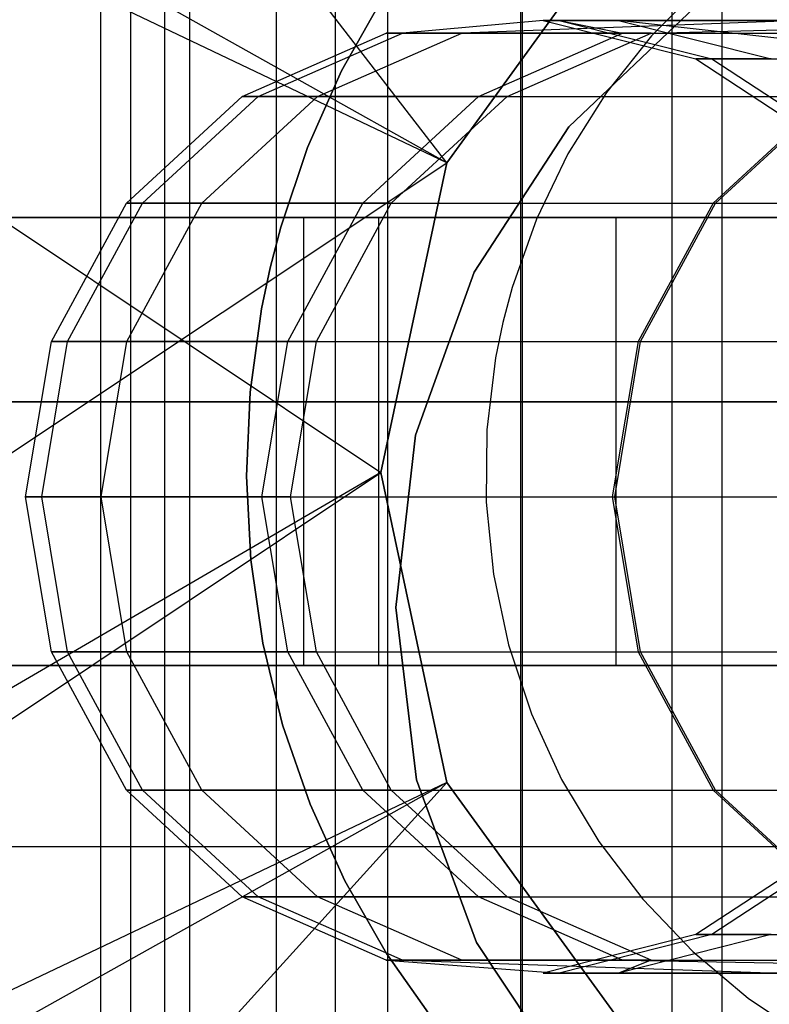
# Model space of a CAD drawing. Extents: x -172 to 172, y -29 to 28.
# Tile 456 of 656: x -3.76 to -1.25, y -1.88 to 1.41. Entities that reach past the tile are written whole.
import ezdxf

# ---------------------------------------------------------------- set-up
doc = ezdxf.new("R2010")
doc.units = 0
doc.header["$LTSCALE"] = 25.4
doc.layers.get('0').update_dxf_attribs({"linetype": 'CONTINUOUS'})

# ---------------------------------------------------------------- blocks, each defined once
blk = doc.blocks.new('RYFLO_AURA_STL')
at = {"color": 0}
for p, q in [((-3.4874, -22.5, -1242.9532), (-3.4874, 22.5, -1242.9532)), ((-3.4874, -22.5, -1242.9532), (-3.4874, 22.5, -1242.9532)), ((-3.4874, -22.5, -1243.547), (-3.4874, 22.5, -1243.547)), ((-3.4874, -22.5, -1243.547), (-3.4874, 22.5, -1243.547)), ((-3.3871, -22.5, -1242.3682), (-3.3871, 22.5, -1242.3682)), ((-3.3871, -22.5, -1242.3682), (-3.3871, 22.5, -1242.3682)), ((-3.3871, -22.5, -1244.1321), (-3.3871, 22.5, -1244.1321)), ((-3.3871, -22.5, -1244.1321), (-3.3871, 22.5, -1244.1321)), ((-3.2743, 22.5, -1239.4713), (-3.2743, -22.5, -1239.4713)), ((-3.2743, 22.5, -1239.4713), (-3.2743, -22.5, -1239.4713)), ((-3.2743, 22.5, -1247.0289), (-3.2743, -22.5, -1247.0289)), ((-3.2743, 22.5, -1247.0289), (-3.2743, -22.5, -1247.0289)), ((-3.1893, -22.5, -1241.8085), (-3.1893, 22.5, -1241.8085)), ((-3.1893, -22.5, -1241.8085), (-3.1893, 22.5, -1241.8085)), ((-3.1893, -22.5, -1244.6918), (-3.1893, 22.5, -1244.6918)), ((-3.1893, -22.5, -1244.6918), (-3.1893, 22.5, -1244.6918)), ((-2.8998, -22.5, -1241.2902), (-2.8998, 22.5, -1241.2902)), ((-2.8998, -22.5, -1241.2902), (-2.8998, 22.5, -1241.2902)), ((-2.8998, -22.5, -1245.2101), (-2.8998, 22.5, -1245.2101)), ((-2.8998, -22.5, -1245.2101), (-2.8998, 22.5, -1245.2101)), ((-2.7032, 22.5, -1239.0438), (-2.7032, -22.5, -1239.0438)), ((-2.7032, 22.5, -1239.0438), (-2.7032, -22.5, -1239.0438)), ((-2.7032, 22.5, -1247.4564), (-2.7032, -22.5, -1247.4564)), ((-2.7032, 22.5, -1247.4564), (-2.7032, -22.5, -1247.4564)), ((-2.5268, -22.5, -1240.8284), (-2.5268, 22.5, -1240.8284)), ((-2.5268, -22.5, -1240.8284), (-2.5268, 22.5, -1240.8284)), ((-2.5268, -22.5, -1245.6719), (-2.5268, 22.5, -1245.6719)), ((-2.5268, -22.5, -1245.6719), (-2.5268, 22.5, -1245.6719)), ((-2.0812, -22.5, -1240.4362), (-2.0812, 22.5, -1240.4362)), ((-2.0812, -22.5, -1240.4362), (-2.0812, 22.5, -1240.4362)), ((-2.0812, -22.5, -1246.0641), (-2.0812, 22.5, -1246.0641)), ((-2.0812, -22.5, -1246.0641), (-2.0812, 22.5, -1246.0641)), ((-2.0771, 22.5, -1238.7019), (-2.0771, -22.5, -1238.7019)), ((-2.0771, 22.5, -1238.7019), (-2.0771, -22.5, -1238.7019)), ((-2.0771, 22.5, -1247.7983), (-2.0771, -22.5, -1247.7983)), ((-2.0771, 22.5, -1247.7983), (-2.0771, -22.5, -1247.7983)), ((-1.5757, -22.5, -1240.1249), (-1.5757, 22.5, -1240.1249)), ((-1.5757, -22.5, -1240.1249), (-1.5757, 22.5, -1240.1249)), ((-1.5757, -22.5, -1246.3754), (-1.5757, 22.5, -1246.3754)), ((-1.5757, -22.5, -1246.3754), (-1.5757, 22.5, -1246.3754)), ((-1.4087, 22.5, -1248.0476), (-1.4087, -22.5, -1248.0476)), ((-1.4087, 22.5, -1238.4526), (-1.4087, -22.5, -1238.4526)), ((-1.4087, 22.5, -1238.4526), (-1.4087, -22.5, -1238.4526)), ((-1.4087, 22.5, -1248.0476), (-1.4087, -22.5, -1248.0476)), ((-2.3295, 0.9331, -1073.2668), (-13.3376, 7.0967, -1073.7795)), ((-13.3376, 7.0967, -1073.7795), (-2.55, -0.1041, -1073.2692)), ((-2.3295, 0.9331, -1073.2668), (-13.3376, 7.0967, -1073.7795)), ((-13.3376, 7.0967, -1073.7795), (-2.55, -0.1041, -1073.2692)), ((-2.3295, 0.9331, -1073.2668), (-7.0872, 7.0967, -1073.4033)), ((-2.3295, 0.9331, -1073.2668), (-7.0872, 7.0967, -1073.4033)), ((-2.3295, 0.9331, -1074.2169), (-13.2631, 6.146, -1074.726)), ((-2.3295, 0.9331, -1074.2169), (-13.2631, 6.146, -1074.726)), ((-1.7063, 1.791, -1074.2101), (-2.3295, 0.9331, -1074.2169)), ((-2.3295, 0.9331, -1073.2668), (-1.7063, 1.791, -1073.2601)), ((-2.3295, 0.9331, -1073.2668), (-1.7063, 1.791, -1073.2601)), ((-1.7063, 1.791, -1074.2101), (-2.3295, 0.9331, -1074.2169)), ((-1.4736, 1.5295, -1073.2478), (-1.6444, 1.3575, -1073.2478)), ((-1.4736, 1.5295, -1076.1478), (-1.6444, 1.3575, -1076.1478)), ((-1.4736, 1.5295, -1073.2478), (-1.6444, 1.3575, -1073.2478)), ((-1.4736, 1.5295, -1076.1478), (-1.6444, 1.3575, -1076.1478)), ((-2.5437, 1.4864, -1073.2478), (-2.6815, 1.2412, -1073.2478)), ((-2.6815, 1.2412, -1067.2478), (-2.5437, 1.4864, -1067.2478)), ((-2.5437, 1.4864, -1073.2478), (-2.6815, 1.2412, -1073.2478)), ((-2.6815, 1.2412, -1067.2478), (-2.5437, 1.4864, -1067.2478)), ((-1.5001, 1.4531, -120), (-1.9209, 1.0533, -120)), ((-1.9209, 1.0533, -119), (-1.5001, 1.4531, -119)), ((-1.9209, 1.0533, -119), (-1.5001, 1.4531, -119)), ((-1.5001, 1.4531, -120), (-1.9209, 1.0533, -120)), ((-2.0071, 1.4097, -349.9118), (-2.4781, 1.3662, -400.5771)), ((-2.0071, 1.4097, -349.9118), (-2.4781, 1.3662, -400.5771)), ((-1.1207, 1.4097, -210.7381), (-2.2795, 1.3662, -287.9631)), ((-1.1207, 1.4097, -210.7381), (-2.2795, 1.3662, -287.9631)), ((-2.0071, 1.4097, -349.9118), (-1.9533, 1.4097, -400.5726)), ((-2.0071, 1.4097, -349.9118), (-1.4965, 1.2804, -349.9106)), ((-2.0071, 1.4097, -349.9118), (-1.9533, 1.4097, -400.5726)), ((-1.7547, 1.4097, -287.9652), (-2.0071, 1.4097, -349.9118)), ((-2.0071, 1.4097, -349.9118), (-1.4965, 1.2804, -349.9106)), ((-1.7547, 1.4097, -287.9652), (-2.0071, 1.4097, -349.9118)), ((-1.9533, 1.4097, -400.5726), (-1.7412, 1.3662, -474.6018)), ((-1.9533, 1.4097, -400.5726), (-1.2165, 1.4097, -474.5918)), ((-1.9533, 1.4097, -400.5726), (-1.7412, 1.3662, -474.6018)), ((-1.9533, 1.4097, -400.5726), (-1.4428, 1.2804, -400.5682)), ((-1.9533, 1.4097, -400.5726), (-1.2165, 1.4097, -474.5918)), ((-1.9533, 1.4097, -400.5726), (-1.4428, 1.2804, -400.5682)), ((-1.1207, 1.4097, -210.7381), (-1.7547, 1.4097, -287.9652)), ((-1.7547, 1.4097, -287.9652), (-1.2441, 1.2804, -287.9672)), ((-1.1207, 1.4097, -210.7381), (-1.7547, 1.4097, -287.9652)), ((-0.6102, 1.2804, -210.7428), (-1.7547, 1.4097, -287.9652)), ((-0.6102, 1.2804, -210.7428), (-1.7547, 1.4097, -287.9652)), ((-1.7547, 1.4097, -287.9652), (-1.2441, 1.2804, -287.9672)), ((-1.6456, 1.3662, -210.7332), (-0.0437, 1.4097, -116.7674)), ((-1.6456, 1.3662, -210.7332), (-0.0437, 1.4097, -116.7674)), ((-3.0142, 1.1546, -349.914), (-2.5319, 1.3662, -349.9129)), ((-3.0142, 1.1546, -349.914), (-2.5319, 1.3662, -349.9129)), ((-2.9603, 1.1546, -400.5813), (-2.4781, 1.3662, -400.5771)), ((-2.9603, 1.1546, -400.5813), (-2.4781, 1.3662, -400.5771)), ((-2.7618, 1.1546, -287.9612), (-2.2795, 1.3662, -287.9631)), ((-2.7618, 1.1546, -287.9612), (-2.2795, 1.3662, -287.9631)), ((-2.5319, 1.3662, -349.9129), (-2.4781, 1.3662, -400.5771)), ((-2.2795, 1.3662, -287.9631), (-2.5319, 1.3662, -349.9129)), ((-2.5319, 1.3662, -349.9129), (-2.4781, 1.3662, -400.5771)), ((-2.2795, 1.3662, -287.9631), (-2.5319, 1.3662, -349.9129)), ((-2.4781, 1.3662, -400.5771), (-1.7412, 1.3662, -474.6018)), ((-2.4781, 1.3662, -400.5771), (-1.7412, 1.3662, -474.6018)), ((-1.6456, 1.3662, -210.7332), (-2.2795, 1.3662, -287.9631)), ((-1.6456, 1.3662, -210.7332), (-2.2795, 1.3662, -287.9631)), ((-2.2234, 1.1546, -474.6111), (-1.7412, 1.3662, -474.6018)), ((-2.2234, 1.1546, -474.6111), (-1.7412, 1.3662, -474.6018)), ((-2.1279, 1.1546, -210.7288), (-1.6456, 1.3662, -210.7332)), ((-2.1279, 1.1546, -210.7288), (-1.6456, 1.3662, -210.7332)), ((-1.6444, 1.3575, -1073.2478), (-1.7952, 1.1677, -1073.2478)), ((-1.6444, 1.3575, -1076.1478), (-1.7952, 1.1677, -1076.1478)), ((-1.6444, 1.3575, -1073.2478), (-1.7952, 1.1677, -1073.2478)), ((-1.6444, 1.3575, -1076.1478), (-1.7952, 1.1677, -1076.1478)), ((-1.7412, 1.3662, -474.6018), (0.037, 1.3662, -556.6808)), ((-1.7412, 1.3662, -474.6018), (0.037, 1.3662, -556.6808)), ((-1.6456, 1.3662, -210.7332), (-0.5686, 1.3662, -116.7607)), ((-1.6456, 1.3662, -210.7332), (-0.5686, 1.3662, -116.7607)), ((-1.6444, 1.3575, -1076.1478), (-1.6444, 1.3575, -1073.2478)), ((-1.6444, 1.3575, -1076.1478), (-1.6444, 1.3575, -1073.2478)), ((-1.4965, 1.2804, -349.9106), (-1.4428, 1.2804, -400.5682)), ((-1.4965, 1.2804, -349.9106), (-1.0557, 0.9923, -349.9097)), ((-1.4965, 1.2804, -349.9106), (-1.4428, 1.2804, -400.5682)), ((-1.2441, 1.2804, -287.9672), (-1.4965, 1.2804, -349.9106)), ((-1.4965, 1.2804, -349.9106), (-1.0557, 0.9923, -349.9097)), ((-1.2441, 1.2804, -287.9672), (-1.4965, 1.2804, -349.9106)), ((-1.4428, 1.2804, -400.5682), (-0.706, 1.2804, -474.5819)), ((-1.4428, 1.2804, -400.5682), (-1.0019, 0.9923, -400.5644)), ((-1.4428, 1.2804, -400.5682), (-0.706, 1.2804, -474.5819)), ((-1.4428, 1.2804, -400.5682), (-1.0019, 0.9923, -400.5644)), ((-2.6815, 1.2412, -1073.2478), (-2.7956, 0.9842, -1073.2478)), ((-2.7956, 0.9842, -1067.2478), (-2.6815, 1.2412, -1067.2478)), ((-2.6815, 1.2412, -1073.2478), (-2.7956, 0.9842, -1073.2478)), ((-2.7956, 0.9842, -1067.2478), (-2.6815, 1.2412, -1067.2478)), ((-2.6815, 1.2412, -1073.2478), (-2.6815, 1.2412, -1067.2478)), ((-2.6815, 1.2412, -1073.2478), (-2.6815, 1.2412, -1067.2478)), ((-3.4016, 0.7979, -349.9149), (-3.0142, 1.1546, -349.914)), ((-3.4016, 0.7979, -349.9149), (-3.0142, 1.1546, -349.914)), ((-3.3478, 0.7979, -400.5846), (-2.9603, 1.1546, -400.5813)), ((-3.3478, 0.7979, -400.5846), (-2.9603, 1.1546, -400.5813)), ((-3.1493, 0.7979, -287.9597), (-2.7618, 1.1546, -287.9612)), ((-3.1493, 0.7979, -287.9597), (-2.7618, 1.1546, -287.9612)), ((-3.0142, 1.1546, -349.914), (-2.9603, 1.1546, -400.5813)), ((-3.0142, 1.1546, -349.914), (-2.9603, 1.1546, -400.5813)), ((-2.7618, 1.1546, -287.9612), (-3.0142, 1.1546, -349.914)), ((-2.7618, 1.1546, -287.9612), (-3.0142, 1.1546, -349.914)), ((-2.9603, 1.1546, -400.5813), (-2.2234, 1.1546, -474.6111)), ((-2.9603, 1.1546, -400.5813), (-2.2234, 1.1546, -474.6111)), ((-2.1279, 1.1546, -210.7288), (-2.7618, 1.1546, -287.9612)), ((-2.1279, 1.1546, -210.7288), (-2.7618, 1.1546, -287.9612)), ((-2.6108, 0.7979, -474.6186), (-2.2234, 1.1546, -474.6111)), ((-2.6108, 0.7979, -474.6186), (-2.2234, 1.1546, -474.6111)), ((-2.5154, 0.7979, -210.7253), (-2.1279, 1.1546, -210.7288)), ((-2.5154, 0.7979, -210.7253), (-2.1279, 1.1546, -210.7288)), ((-2.2234, 1.1546, -474.6111), (-0.4452, 1.1546, -556.6918)), ((-2.2234, 1.1546, -474.6111), (-0.4452, 1.1546, -556.6918)), ((-2.1279, 1.1546, -210.7288), (-1.0509, 1.1546, -116.7545)), ((-2.1279, 1.1546, -210.7288), (-1.0509, 1.1546, -116.7545)), ((-1.7952, 1.1677, -1073.2478), (-1.9242, 0.9625, -1073.2478)), ((-1.7952, 1.1677, -1076.1478), (-1.9242, 0.9625, -1076.1478)), ((-1.7952, 1.1677, -1073.2478), (-1.9242, 0.9625, -1073.2478)), ((-1.7952, 1.1677, -1076.1478), (-1.9242, 0.9625, -1076.1478)), ((-1.7952, 1.1677, -1076.1478), (-1.7952, 1.1677, -1073.2478)), ((-1.7952, 1.1677, -1076.1478), (-1.7952, 1.1677, -1073.2478)), ((-1.0509, 1.1546, -116.7545), (-1.4384, 0.7979, -116.7495)), ((-1.0509, 1.1546, -116.7545), (-1.4384, 0.7979, -116.7495)), ((-1.4301, 0.7979, -1082.2942), (-1.0426, 1.1546, -1082.2991)), ((-1.4301, 0.7979, -1082.2942), (-1.0426, 1.1546, -1082.2991)), ((-1.9209, 1.0533, -120), (-2.2381, 0.5672, -120)), ((-2.2381, 0.5672, -119), (-1.9209, 1.0533, -119)), ((-2.2381, 0.5672, -119), (-1.9209, 1.0533, -119)), ((-1.9209, 1.0533, -120), (-2.2381, 0.5672, -120)), ((-1.9209, 1.0533, -119), (-1.9209, 1.0533, -120)), ((-1.9209, 1.0533, -119), (-1.9209, 1.0533, -120)), ((-2.7956, 0.9842, -1073.2478), (-2.8853, 0.7177, -1073.2478)), ((-2.8853, 0.7177, -1067.2478), (-2.7956, 0.9842, -1067.2478)), ((-2.7956, 0.9842, -1073.2478), (-2.8853, 0.7177, -1073.2478)), ((-2.8853, 0.7177, -1067.2478), (-2.7956, 0.9842, -1067.2478)), ((-2.7956, 0.9842, -1073.2478), (-2.7956, 0.9842, -1067.2478)), ((-2.7956, 0.9842, -1073.2478), (-2.7956, 0.9842, -1067.2478)), ((-1.9242, 0.9625, -1073.2478), (-2.0298, 0.7444, -1073.2478)), ((-1.9242, 0.9625, -1076.1478), (-2.0298, 0.7444, -1076.1478)), ((-1.9242, 0.9625, -1073.2478), (-2.0298, 0.7444, -1073.2478)), ((-1.9242, 0.9625, -1076.1478), (-2.0298, 0.7444, -1076.1478)), ((-1.9242, 0.9625, -1076.1478), (-1.9242, 0.9625, -1073.2478)), ((-1.9242, 0.9625, -1076.1478), (-1.9242, 0.9625, -1073.2478)), ((-13.2639, -6.354, -1074.7164), (-2.3295, 0.9331, -1074.2169)), ((-13.2639, -6.354, -1074.7164), (-2.3295, 0.9331, -1074.2169)), ((-2.3295, 0.9331, -1074.2169), (-2.55, -0.1041, -1074.2194)), ((-2.55, -0.1041, -1073.2692), (-2.3295, 0.9331, -1073.2668)), ((-2.55, -0.1041, -1073.2692), (-2.3295, 0.9331, -1073.2668)), ((-2.3295, 0.9331, -1074.2169), (-2.55, -0.1041, -1074.2194)), ((-2.3295, 0.9331, -1073.2668), (-2.3295, 0.9331, -1074.2169)), ((-2.3295, 0.9331, -1073.2668), (-2.3295, 0.9331, -1074.2169)), ((-3.6523, 0.3347, -349.9154), (-3.4016, 0.7979, -349.9149)), ((-3.6523, 0.3347, -349.9154), (-3.4016, 0.7979, -349.9149)), ((-3.5984, 0.3347, -400.5868), (-3.3478, 0.7979, -400.5846)), ((-3.5984, 0.3347, -400.5868), (-3.3478, 0.7979, -400.5846)), ((-3.4016, 0.7979, -349.9149), (-3.3478, 0.7979, -400.5846)), ((-3.4016, 0.7979, -349.9149), (-3.3478, 0.7979, -400.5846)), ((-3.1493, 0.7979, -287.9597), (-3.4016, 0.7979, -349.9149)), ((-3.1493, 0.7979, -287.9597), (-3.4016, 0.7979, -349.9149)), ((-3.4, 0.3347, -287.9587), (-3.1493, 0.7979, -287.9597)), ((-3.4, 0.3347, -287.9587), (-3.1493, 0.7979, -287.9597)), ((-3.3478, 0.7979, -400.5846), (-2.6108, 0.7979, -474.6186)), ((-3.3478, 0.7979, -400.5846), (-2.6108, 0.7979, -474.6186)), ((-2.5154, 0.7979, -210.7253), (-3.1493, 0.7979, -287.9597)), ((-2.5154, 0.7979, -210.7253), (-3.1493, 0.7979, -287.9597)), ((-2.8614, 0.3347, -474.6234), (-2.6108, 0.7979, -474.6186)), ((-2.8614, 0.3347, -474.6234), (-2.6108, 0.7979, -474.6186)), ((-2.766, 0.3347, -210.7229), (-2.5154, 0.7979, -210.7253)), ((-2.766, 0.3347, -210.7229), (-2.5154, 0.7979, -210.7253)), ((-2.6108, 0.7979, -474.6186), (-0.8326, 0.7979, -556.7006)), ((-2.6108, 0.7979, -474.6186), (-0.8326, 0.7979, -556.7006)), ((-2.5154, 0.7979, -210.7253), (-1.4384, 0.7979, -116.7495)), ((-2.5154, 0.7979, -210.7253), (-1.4384, 0.7979, -116.7495)), ((-1.4384, 0.7979, -116.7495), (-1.689, 0.3347, -116.7463)), ((-1.4384, 0.7979, -116.7495), (-1.689, 0.3347, -116.7463)), ((-1.6807, 0.3347, -1082.2911), (-1.4301, 0.7979, -1082.2942)), ((-1.6807, 0.3347, -1082.2911), (-1.4301, 0.7979, -1082.2942)), ((-1.4301, 0.7979, -1082.2942), (-0.8667, 0.7979, -1032.0381)), ((-1.4301, 0.7979, -1082.2942), (-0.8667, 0.7979, -1032.0381)), ((-2.5567, 0.75, -1404.2299), (-15.1792, 0.75, -1403.533)), ((-2.5567, 0.75, -1404.2299), (-15.1792, 0.75, -1403.533)), ((-10.0815, 0.75, -1082.566), (1.1039, 0.7503, -1082.315)), ((-10.0815, 0.75, -1082.566), (1.1039, 0.7503, -1082.315)), ((-4.6237, 0.75, -1247.0739), (-2.8085, 0.75, -1248.5522)), ((-4.6237, 0.75, -1247.0739), (-2.8085, 0.75, -1248.5522)), ((-1.7633, 0.75, -1237.515), (-3.8237, 0.75, -1238.6263)), ((-1.7633, 0.75, -1237.515), (-3.8237, 0.75, -1238.6263)), ((-2.8085, 0.75, -1248.5522), (-0.5657, 0.75, -1249.2234)), ((-2.8085, 0.75, -1248.5522), (-0.5657, 0.75, -1249.2234)), ((-2.8085, 0.75, -1248.5522), (-2.8085, -0.75, -1248.5522)), ((-2.8085, 0.75, -1248.5522), (-2.8085, -0.75, -1248.5522)), ((10.0815, 0.75, -1403.9342), (-2.5567, 0.75, -1404.2299)), ((-2.5567, -0.75, -1404.2299), (-2.5567, 0.75, -1404.2299)), ((10.0815, 0.75, -1403.9342), (-2.5567, 0.75, -1404.2299)), ((-2.5567, -0.75, -1404.2299), (-2.5567, 0.75, -1404.2299)), ((-2.0298, 0.7444, -1073.2478), (-2.1108, 0.5159, -1073.2478)), ((-2.0298, 0.7444, -1076.1478), (-2.1108, 0.5159, -1076.1478)), ((-2.0298, 0.7444, -1073.2478), (-2.1108, 0.5159, -1073.2478)), ((-2.0298, 0.7444, -1076.1478), (-2.1108, 0.5159, -1076.1478)), ((-2.0298, 0.7444, -1076.1478), (-2.0298, 0.7444, -1073.2478)), ((-2.0298, 0.7444, -1076.1478), (-2.0298, 0.7444, -1073.2478)), ((0.5657, 0.75, -1237.2769), (-1.7633, 0.75, -1237.515)), ((-1.7633, 0.75, -1237.515), (-1.7633, -0.75, -1237.515)), ((-1.7633, 0.75, -1237.515), (-1.7633, -0.75, -1237.515)), ((0.5657, 0.75, -1237.2769), (-1.7633, 0.75, -1237.515)), ((-2.9206, 0.5815, -1067.2478), (-2.8853, 0.7177, -1067.2478)), ((-2.8853, 0.7177, -1073.2478), (-2.9206, 0.5815, -1073.2478)), ((-2.8853, 0.7177, -1073.2478), (-2.9206, 0.5815, -1073.2478)), ((-2.9206, 0.5815, -1067.2478), (-2.8853, 0.7177, -1067.2478)), ((-2.8853, 0.7177, -1073.2478), (-2.8853, 0.7177, -1067.2478)), ((-2.8853, 0.7177, -1073.2478), (-2.8853, 0.7177, -1067.2478)), ((-2.9206, 0.5815, -1073.2478), (-2.9495, 0.4439, -1073.2478)), ((-2.9495, 0.4439, -1067.2478), (-2.9206, 0.5815, -1067.2478)), ((-2.9206, 0.5815, -1073.2478), (-2.9495, 0.4439, -1073.2478)), ((-2.9495, 0.4439, -1067.2478), (-2.9206, 0.5815, -1067.2478)), ((-2.9206, 0.5815, -1073.2478), (-2.9206, 0.5815, -1067.2478)), ((-2.9206, 0.5815, -1073.2478), (-2.9206, 0.5815, -1067.2478)), ((-2.2381, 0.5672, -120), (-2.4347, 0.021, -120)), ((-2.4347, 0.021, -119), (-2.2381, 0.5672, -119)), ((-2.4347, 0.021, -119), (-2.2381, 0.5672, -119)), ((-2.2381, 0.5672, -120), (-2.4347, 0.021, -120)), ((-2.2381, 0.5672, -119), (-2.2381, 0.5672, -120)), ((-2.2381, 0.5672, -119), (-2.2381, 0.5672, -120)), ((-2.1108, 0.5159, -1073.2478), (-2.1418, 0.3987, -1073.2478)), ((-2.1108, 0.5159, -1073.2478), (-2.1418, 0.3987, -1073.2478)), ((-2.1108, 0.5159, -1076.1478), (-2.1418, 0.3987, -1076.1478)), ((-2.1108, 0.5159, -1076.1478), (-2.1418, 0.3987, -1076.1478)), ((-2.1108, 0.5159, -1076.1478), (-2.1108, 0.5159, -1073.2478)), ((-2.1108, 0.5159, -1076.1478), (-2.1108, 0.5159, -1073.2478)), ((-2.9495, 0.4439, -1073.2478), (-2.9879, 0.1653, -1073.2478)), ((-2.9879, 0.1653, -1067.2478), (-2.9495, 0.4439, -1067.2478)), ((-2.9495, 0.4439, -1073.2478), (-2.9879, 0.1653, -1073.2478)), ((-2.9879, 0.1653, -1067.2478), (-2.9495, 0.4439, -1067.2478)), ((-2.9495, 0.4439, -1073.2478), (-2.9495, 0.4439, -1067.2478)), ((-2.9495, 0.4439, -1073.2478), (-2.9495, 0.4439, -1067.2478)), ((-2.1418, 0.3987, -1073.2478), (-2.1662, 0.2799, -1073.2478)), ((-2.1418, 0.3987, -1076.1478), (-2.1662, 0.2799, -1076.1478)), ((-2.1418, 0.3987, -1073.2478), (-2.1662, 0.2799, -1073.2478)), ((-2.1418, 0.3987, -1076.1478), (-2.1662, 0.2799, -1076.1478)), ((-2.1418, 0.3987, -1076.1478), (-2.1418, 0.3987, -1073.2478)), ((-2.1418, 0.3987, -1076.1478), (-2.1418, 0.3987, -1073.2478)), ((-3.739, -0.1848, -349.9156), (-3.6523, 0.3347, -349.9154)), ((-3.739, -0.1848, -349.9156), (-3.6523, 0.3347, -349.9154)), ((-3.6851, -0.1848, -400.5876), (-3.5984, 0.3347, -400.5868)), ((-3.6851, -0.1848, -400.5876), (-3.5984, 0.3347, -400.5868)), ((-3.6523, 0.3347, -349.9154), (-3.5984, 0.3347, -400.5868)), ((-3.6523, 0.3347, -349.9154), (-3.5984, 0.3347, -400.5868)), ((-3.4, 0.3347, -287.9587), (-3.6523, 0.3347, -349.9154)), ((-3.4, 0.3347, -287.9587), (-3.6523, 0.3347, -349.9154)), ((-3.5984, 0.3347, -400.5868), (-2.8614, 0.3347, -474.6234)), ((-3.5984, 0.3347, -400.5868), (-2.8614, 0.3347, -474.6234)), ((-3.4867, -0.1848, -287.9584), (-3.4, 0.3347, -287.9587)), ((-3.4867, -0.1848, -287.9584), (-3.4, 0.3347, -287.9587)), ((-2.766, 0.3347, -210.7229), (-3.4, 0.3347, -287.9587)), ((-2.766, 0.3347, -210.7229), (-3.4, 0.3347, -287.9587)), ((-2.9481, -0.1848, -474.6251), (-2.8614, 0.3347, -474.6234)), ((-2.9481, -0.1848, -474.6251), (-2.8614, 0.3347, -474.6234)), ((-2.8614, 0.3347, -474.6234), (-1.0832, 0.3347, -556.7064)), ((-2.8614, 0.3347, -474.6234), (-1.0832, 0.3347, -556.7064)), ((-2.8527, -0.1848, -210.7222), (-2.766, 0.3347, -210.7229)), ((-2.8527, -0.1848, -210.7222), (-2.766, 0.3347, -210.7229)), ((-2.766, 0.3347, -210.7229), (-1.689, 0.3347, -116.7463)), ((-2.766, 0.3347, -210.7229), (-1.689, 0.3347, -116.7463)), ((-1.689, 0.3347, -116.7463), (-1.7757, -0.1848, -116.7452)), ((-1.689, 0.3347, -116.7463), (-1.7757, -0.1848, -116.7452)), ((-1.7674, -0.1848, -1082.2901), (-1.6807, 0.3347, -1082.2911)), ((-1.7674, -0.1848, -1082.2901), (-1.6807, 0.3347, -1082.2911)), ((-1.6807, 0.3347, -1082.2911), (-1.1174, 0.3347, -1032.0353)), ((-1.6807, 0.3347, -1082.2911), (-1.1174, 0.3347, -1032.0353)), ((-2.1662, 0.2799, -1073.2478), (-2.1953, 0.0393, -1073.2478)), ((-2.1662, 0.2799, -1076.1478), (-2.1953, 0.0393, -1076.1478)), ((-2.1662, 0.2799, -1073.2478), (-2.1953, 0.0393, -1073.2478)), ((-2.1662, 0.2799, -1076.1478), (-2.1953, 0.0393, -1076.1478)), ((-2.1662, 0.2799, -1076.1478), (-2.1662, 0.2799, -1073.2478)), ((-2.1662, 0.2799, -1076.1478), (-2.1662, 0.2799, -1073.2478)), ((-2.9879, 0.1653, -1073.2478), (-3, -0.1157, -1073.2478)), ((-3, -0.1157, -1067.2478), (-2.9879, 0.1653, -1067.2478)), ((-2.9879, 0.1653, -1073.2478), (-3, -0.1157, -1073.2478)), ((-3, -0.1157, -1067.2478), (-2.9879, 0.1653, -1067.2478)), ((-2.9879, 0.1653, -1073.2478), (-2.9879, 0.1653, -1067.2478)), ((-2.9879, 0.1653, -1073.2478), (-2.9879, 0.1653, -1067.2478)), ((0, 0.133, -1081.7502), (-9.0554, 0.133, -1082.0043)), ((-9.0554, 0.133, -1404.496), (0, 0.133, -1404.75)), ((0, 0.133, -1081.7502), (-9.0554, 0.133, -1082.0043)), ((-9.0554, 0.133, -1404.496), (0, 0.133, -1404.75)), ((-2.1953, 0.0393, -1073.2478), (-2.1978, -0.2031, -1073.2478)), ((-2.1953, 0.0393, -1076.1478), (-2.1978, -0.2031, -1076.1478)), ((-2.1953, 0.0393, -1073.2478), (-2.1978, -0.2031, -1073.2478)), ((-2.1953, 0.0393, -1076.1478), (-2.1978, -0.2031, -1076.1478)), ((-2.1953, 0.0393, -1076.1478), (-2.1953, 0.0393, -1073.2478)), ((-2.1953, 0.0393, -1076.1478), (-2.1953, 0.0393, -1073.2478)), ((-2.4347, 0.021, -120), (-2.5, -0.5558, -120)), ((-2.5, -0.5558, -119), (-2.4347, 0.021, -119)), ((-2.5, -0.5558, -119), (-2.4347, 0.021, -119)), ((-2.4347, 0.021, -120), (-2.5, -0.5558, -120)), ((-2.4347, 0.021, -119), (-2.4347, 0.021, -120)), ((-2.4347, 0.021, -119), (-2.4347, 0.021, -120)), ((-13.3385, -7.3033, -1073.7687), (-2.55, -0.1041, -1073.2692)), ((-13.3385, -7.3033, -1073.7687), (-2.55, -0.1041, -1073.2692)), ((-2.55, -0.1041, -1074.2194), (-13.2639, -6.354, -1074.7164)), ((-2.55, -0.1041, -1074.2194), (-13.2639, -6.354, -1074.7164)), ((-3, -0.1157, -1073.2478), (-3, -0.1157, -1067.2478)), ((-3, -0.1157, -1073.2478), (-2.9857, -0.3966, -1073.2478)), ((-2.9857, -0.3966, -1067.2478), (-3, -0.1157, -1067.2478)), ((-3, -0.1157, -1073.2478), (-3, -0.1157, -1067.2478)), ((-3, -0.1157, -1073.2478), (-2.9857, -0.3966, -1073.2478)), ((-2.9857, -0.3966, -1067.2478), (-3, -0.1157, -1067.2478)), ((-2.55, -0.1041, -1074.2194), (-2.3295, -1.1412, -1074.2153)), ((-2.3295, -1.1412, -1073.2653), (-2.55, -0.1041, -1073.2692)), ((-2.55, -0.1041, -1073.2692), (-2.55, -0.1041, -1074.2194)), ((-2.3295, -1.1412, -1073.2653), (-2.55, -0.1041, -1073.2692)), ((-2.55, -0.1041, -1074.2194), (-2.3295, -1.1412, -1074.2153)), ((-2.55, -0.1041, -1073.2692), (-2.55, -0.1041, -1074.2194)), ((-3.739, -0.1848, -349.9156), (-3.6851, -0.1848, -400.5876)), ((-3.6523, -0.7043, -349.9154), (-3.739, -0.1848, -349.9156)), ((-3.739, -0.1848, -349.9156), (-3.6851, -0.1848, -400.5876)), ((-3.4867, -0.1848, -287.9584), (-3.739, -0.1848, -349.9156)), ((-3.4867, -0.1848, -287.9584), (-3.739, -0.1848, -349.9156)), ((-3.6523, -0.7043, -349.9154), (-3.739, -0.1848, -349.9156)), ((-3.6851, -0.1848, -400.5876), (-2.9481, -0.1848, -474.6251)), ((-3.5984, -0.7043, -400.5868), (-3.6851, -0.1848, -400.5876)), ((-3.6851, -0.1848, -400.5876), (-2.9481, -0.1848, -474.6251)), ((-3.5984, -0.7043, -400.5868), (-3.6851, -0.1848, -400.5876)), ((-3.4, -0.7043, -287.9587), (-3.4867, -0.1848, -287.9584)), ((-2.8527, -0.1848, -210.7222), (-3.4867, -0.1848, -287.9584)), ((-2.8527, -0.1848, -210.7222), (-3.4867, -0.1848, -287.9584)), ((-3.4, -0.7043, -287.9587), (-3.4867, -0.1848, -287.9584)), ((-2.9481, -0.1848, -474.6251), (-1.1699, -0.1848, -556.7084)), ((-2.8614, -0.7043, -474.6234), (-2.9481, -0.1848, -474.6251)), ((-2.9481, -0.1848, -474.6251), (-1.1699, -0.1848, -556.7084)), ((-2.8614, -0.7043, -474.6234), (-2.9481, -0.1848, -474.6251)), ((-2.766, -0.7043, -210.7229), (-2.8527, -0.1848, -210.7222)), ((-2.8527, -0.1848, -210.7222), (-1.7757, -0.1848, -116.7452)), ((-2.766, -0.7043, -210.7229), (-2.8527, -0.1848, -210.7222)), ((-2.8527, -0.1848, -210.7222), (-1.7757, -0.1848, -116.7452)), ((-1.7757, -0.1848, -116.7452), (-1.689, -0.7043, -116.7463)), ((-1.7757, -0.1848, -116.7452), (-1.689, -0.7043, -116.7463)), ((-1.6807, -0.7043, -1082.2911), (-1.7674, -0.1848, -1082.2901)), ((-1.7674, -0.1848, -1082.2901), (-1.204, -0.1848, -1032.0344)), ((-1.6807, -0.7043, -1082.2911), (-1.7674, -0.1848, -1082.2901)), ((-1.7674, -0.1848, -1082.2901), (-1.204, -0.1848, -1032.0344)), ((-2.1978, -0.2031, -1073.2478), (-2.1735, -0.4442, -1073.2478)), ((-2.1978, -0.2031, -1076.1478), (-2.1978, -0.2031, -1073.2478)), ((-2.1978, -0.2031, -1076.1478), (-2.1735, -0.4442, -1076.1478)), ((-2.1978, -0.2031, -1073.2478), (-2.1735, -0.4442, -1073.2478)), ((-2.1978, -0.2031, -1076.1478), (-2.1978, -0.2031, -1073.2478)), ((-2.1978, -0.2031, -1076.1478), (-2.1735, -0.4442, -1076.1478)), ((-2.9857, -0.3966, -1073.2478), (-2.9857, -0.3966, -1067.2478)), ((-2.9857, -0.3966, -1073.2478), (-2.9452, -0.6749, -1073.2478)), ((-2.9452, -0.6749, -1067.2478), (-2.9857, -0.3966, -1067.2478)), ((-2.9857, -0.3966, -1073.2478), (-2.9857, -0.3966, -1067.2478)), ((-2.9857, -0.3966, -1073.2478), (-2.9452, -0.6749, -1073.2478)), ((-2.9452, -0.6749, -1067.2478), (-2.9857, -0.3966, -1067.2478)), ((-2.1735, -0.4442, -1073.2478), (-2.1229, -0.6813, -1073.2478)), ((-2.1735, -0.4442, -1076.1478), (-2.1735, -0.4442, -1073.2478)), ((-2.1735, -0.4442, -1076.1478), (-2.1229, -0.6813, -1076.1478)), ((-2.1735, -0.4442, -1073.2478), (-2.1229, -0.6813, -1073.2478)), ((-2.1735, -0.4442, -1076.1478), (-2.1735, -0.4442, -1073.2478)), ((-2.1735, -0.4442, -1076.1478), (-2.1229, -0.6813, -1076.1478)), ((-2.5, -0.5558, -120), (-2.4305, -1.1321, -120)), ((-2.4305, -1.1321, -119), (-2.5, -0.5558, -119)), ((-2.5, -0.5558, -119), (-2.5, -0.5558, -120)), ((-2.5, -0.5558, -119), (-2.5, -0.5558, -120)), ((-2.4305, -1.1321, -119), (-2.5, -0.5558, -119)), ((-2.5, -0.5558, -120), (-2.4305, -1.1321, -120)), ((-2.9452, -0.6749, -1073.2478), (-2.9452, -0.6749, -1067.2478)), ((-2.9452, -0.6749, -1073.2478), (-2.8788, -0.9482, -1073.2478)), ((-2.8788, -0.9482, -1067.2478), (-2.9452, -0.6749, -1067.2478)), ((-2.9452, -0.6749, -1073.2478), (-2.9452, -0.6749, -1067.2478)), ((-2.9452, -0.6749, -1073.2478), (-2.8788, -0.9482, -1073.2478)), ((-2.8788, -0.9482, -1067.2478), (-2.9452, -0.6749, -1067.2478)), ((-2.1229, -0.6813, -1073.2478), (-2.0465, -0.9113, -1073.2478)), ((-2.1229, -0.6813, -1076.1478), (-2.1229, -0.6813, -1073.2478)), ((-2.1229, -0.6813, -1076.1478), (-2.0465, -0.9113, -1076.1478)), ((-2.1229, -0.6813, -1073.2478), (-2.0465, -0.9113, -1073.2478)), ((-2.1229, -0.6813, -1076.1478), (-2.1229, -0.6813, -1073.2478)), ((-2.1229, -0.6813, -1076.1478), (-2.0465, -0.9113, -1076.1478)), ((-3.4016, -1.1676, -349.9149), (-3.6523, -0.7043, -349.9154)), ((-3.6523, -0.7043, -349.9154), (-3.5984, -0.7043, -400.5868)), ((-3.6523, -0.7043, -349.9154), (-3.5984, -0.7043, -400.5868)), ((-3.4, -0.7043, -287.9587), (-3.6523, -0.7043, -349.9154)), ((-3.4016, -1.1676, -349.9149), (-3.6523, -0.7043, -349.9154)), ((-3.4, -0.7043, -287.9587), (-3.6523, -0.7043, -349.9154)), ((-3.3478, -1.1676, -400.5846), (-3.5984, -0.7043, -400.5868)), ((-3.5984, -0.7043, -400.5868), (-2.8614, -0.7043, -474.6234)), ((-3.5984, -0.7043, -400.5868), (-2.8614, -0.7043, -474.6234)), ((-3.3478, -1.1676, -400.5846), (-3.5984, -0.7043, -400.5868)), ((-3.1493, -1.1676, -287.9597), (-3.4, -0.7043, -287.9587)), ((-2.766, -0.7043, -210.7229), (-3.4, -0.7043, -287.9587)), ((-3.1493, -1.1676, -287.9597), (-3.4, -0.7043, -287.9587)), ((-2.766, -0.7043, -210.7229), (-3.4, -0.7043, -287.9587)), ((-2.6108, -1.1676, -474.6186), (-2.8614, -0.7043, -474.6234)), ((-2.8614, -0.7043, -474.6234), (-1.0832, -0.7043, -556.7064)), ((-2.8614, -0.7043, -474.6234), (-1.0832, -0.7043, -556.7064)), ((-2.6108, -1.1676, -474.6186), (-2.8614, -0.7043, -474.6234)), ((-2.5154, -1.1676, -210.7253), (-2.766, -0.7043, -210.7229)), ((-2.766, -0.7043, -210.7229), (-1.689, -0.7043, -116.7463)), ((-2.5154, -1.1676, -210.7253), (-2.766, -0.7043, -210.7229)), ((-2.766, -0.7043, -210.7229), (-1.689, -0.7043, -116.7463)), ((-1.689, -0.7043, -116.7463), (-1.4384, -1.1676, -116.7495)), ((-1.689, -0.7043, -116.7463), (-1.4384, -1.1676, -116.7495)), ((-1.4301, -1.1676, -1082.2942), (-1.6807, -0.7043, -1082.2911)), ((-1.6807, -0.7043, -1082.2911), (-1.1174, -0.7043, -1032.0353)), ((-1.4301, -1.1676, -1082.2942), (-1.6807, -0.7043, -1082.2911)), ((-1.6807, -0.7043, -1082.2911), (-1.1174, -0.7043, -1032.0353)), ((-15.1792, -0.75, -1403.533), (-2.5567, -0.75, -1404.2299)), ((-15.1792, -0.75, -1403.533), (-2.5567, -0.75, -1404.2299)), ((2.5567, -0.75, -1082.2704), (-10.0815, -0.75, -1082.566)), ((2.5567, -0.75, -1082.2704), (-10.0815, -0.75, -1082.566)), ((-2.8085, -0.75, -1248.5522), (-4.6237, -0.75, -1247.0739)), ((-2.8085, -0.75, -1248.5522), (-4.6237, -0.75, -1247.0739)), ((-3.8237, -0.75, -1238.6263), (-1.7633, -0.75, -1237.515)), ((-3.8237, -0.75, -1238.6263), (-1.7633, -0.75, -1237.515)), ((-0.5657, -0.75, -1249.2234), (-2.8085, -0.75, -1248.5522)), ((-0.5657, -0.75, -1249.2234), (-2.8085, -0.75, -1248.5522)), ((-2.5567, -0.75, -1404.2299), (10.0815, -0.75, -1403.9342)), ((-2.5567, -0.75, -1404.2299), (10.0815, -0.75, -1403.9342)), ((-1.7633, -0.75, -1237.515), (0.5657, -0.75, -1237.2769)), ((-1.7633, -0.75, -1237.515), (0.5657, -0.75, -1237.2769)), ((-2.0465, -0.9113, -1073.2478), (-1.9453, -1.1316, -1073.2478)), ((-2.0465, -0.9113, -1076.1478), (-2.0465, -0.9113, -1073.2478)), ((-2.0465, -0.9113, -1076.1478), (-1.9453, -1.1316, -1076.1478)), ((-2.0465, -0.9113, -1073.2478), (-1.9453, -1.1316, -1073.2478)), ((-2.0465, -0.9113, -1076.1478), (-2.0465, -0.9113, -1073.2478)), ((-2.0465, -0.9113, -1076.1478), (-1.9453, -1.1316, -1076.1478)), ((-2.8788, -0.9482, -1073.2478), (-2.8788, -0.9482, -1067.2478)), ((-2.8788, -0.9482, -1073.2478), (-2.7871, -1.214, -1073.2478)), ((-2.7871, -1.214, -1067.2478), (-2.8788, -0.9482, -1067.2478)), ((-2.8788, -0.9482, -1073.2478), (-2.8788, -0.9482, -1067.2478)), ((-2.8788, -0.9482, -1073.2478), (-2.7871, -1.214, -1073.2478)), ((-2.7871, -1.214, -1067.2478), (-2.8788, -0.9482, -1067.2478)), ((-2.3295, -1.1412, -1073.2653), (-13.3385, -7.3033, -1073.7687)), ((-2.3295, -1.1412, -1073.2653), (-13.3385, -7.3033, -1073.7687)), ((-2.3295, -1.1412, -1074.2153), (-13.2639, -6.354, -1074.7164)), ((-2.3295, -1.1412, -1074.2153), (-13.2639, -6.354, -1074.7164)), ((-2.3295, -1.1412, -1074.2153), (-7.048, -6.354, -1074.3423)), ((-2.3295, -1.1412, -1074.2153), (-7.048, -6.354, -1074.3423)), ((-2.4305, -1.1321, -120), (-2.23, -1.6768, -120)), ((-2.23, -1.6768, -119), (-2.4305, -1.1321, -119)), ((-2.4305, -1.1321, -119), (-2.4305, -1.1321, -120)), ((-2.4305, -1.1321, -119), (-2.4305, -1.1321, -120)), ((-2.23, -1.6768, -119), (-2.4305, -1.1321, -119)), ((-2.4305, -1.1321, -120), (-2.23, -1.6768, -120)), ((-2.3295, -1.1412, -1074.2153), (-1.7063, -1.9991, -1074.2073)), ((-1.7063, -1.9991, -1073.2572), (-2.3295, -1.1412, -1073.2653)), ((-2.3295, -1.1412, -1073.2653), (-2.3295, -1.1412, -1074.2153)), ((-1.7063, -1.9991, -1073.2572), (-2.3295, -1.1412, -1073.2653)), ((-2.3295, -1.1412, -1074.2153), (-1.7063, -1.9991, -1074.2073)), ((-2.3295, -1.1412, -1073.2653), (-2.3295, -1.1412, -1074.2153)), ((-1.9453, -1.1316, -1073.2478), (-1.8205, -1.3393, -1073.2478)), ((-1.9453, -1.1316, -1076.1478), (-1.9453, -1.1316, -1073.2478)), ((-1.9453, -1.1316, -1076.1478), (-1.8205, -1.3393, -1076.1478)), ((-1.9453, -1.1316, -1073.2478), (-1.8205, -1.3393, -1073.2478)), ((-1.9453, -1.1316, -1076.1478), (-1.9453, -1.1316, -1073.2478)), ((-1.9453, -1.1316, -1076.1478), (-1.8205, -1.3393, -1076.1478)), ((-3.0142, -1.5243, -349.914), (-3.4016, -1.1676, -349.9149)), ((-3.4016, -1.1676, -349.9149), (-3.3478, -1.1676, -400.5846)), ((-3.4016, -1.1676, -349.9149), (-3.3478, -1.1676, -400.5846)), ((-3.1493, -1.1676, -287.9597), (-3.4016, -1.1676, -349.9149)), ((-3.0142, -1.5243, -349.914), (-3.4016, -1.1676, -349.9149)), ((-3.1493, -1.1676, -287.9597), (-3.4016, -1.1676, -349.9149)), ((-2.9603, -1.5243, -400.5813), (-3.3478, -1.1676, -400.5846)), ((-3.3478, -1.1676, -400.5846), (-2.6108, -1.1676, -474.6186)), ((-3.3478, -1.1676, -400.5846), (-2.6108, -1.1676, -474.6186)), ((-2.9603, -1.5243, -400.5813), (-3.3478, -1.1676, -400.5846)), ((-2.7618, -1.5243, -287.9612), (-3.1493, -1.1676, -287.9597)), ((-2.5154, -1.1676, -210.7253), (-3.1493, -1.1676, -287.9597)), ((-2.7618, -1.5243, -287.9612), (-3.1493, -1.1676, -287.9597)), ((-2.5154, -1.1676, -210.7253), (-3.1493, -1.1676, -287.9597)), ((-2.2234, -1.5243, -474.6111), (-2.6108, -1.1676, -474.6186)), ((-2.6108, -1.1676, -474.6186), (-0.8326, -1.1676, -556.7006)), ((-2.6108, -1.1676, -474.6186), (-0.8326, -1.1676, -556.7006)), ((-2.2234, -1.5243, -474.6111), (-2.6108, -1.1676, -474.6186)), ((-2.1279, -1.5243, -210.7288), (-2.5154, -1.1676, -210.7253)), ((-2.5154, -1.1676, -210.7253), (-1.4384, -1.1676, -116.7495)), ((-2.1279, -1.5243, -210.7288), (-2.5154, -1.1676, -210.7253)), ((-2.5154, -1.1676, -210.7253), (-1.4384, -1.1676, -116.7495)), ((-1.4384, -1.1676, -116.7495), (-1.0509, -1.5243, -116.7545)), ((-1.4384, -1.1676, -116.7495), (-1.0509, -1.5243, -116.7545)), ((-1.0426, -1.5243, -1082.2991), (-1.4301, -1.1676, -1082.2942)), ((-1.4301, -1.1676, -1082.2942), (-0.8667, -1.1676, -1032.0381)), ((-1.0426, -1.5243, -1082.2991), (-1.4301, -1.1676, -1082.2942)), ((-1.4301, -1.1676, -1082.2942), (-0.8667, -1.1676, -1032.0381)), ((-2.7871, -1.214, -1073.2478), (-2.7871, -1.214, -1067.2478)), ((-2.7871, -1.214, -1073.2478), (-2.6709, -1.4702, -1073.2478)), ((-2.6709, -1.4702, -1067.2478), (-2.7871, -1.214, -1067.2478)), ((-2.7871, -1.214, -1073.2478), (-2.7871, -1.214, -1067.2478)), ((-2.7871, -1.214, -1073.2478), (-2.6709, -1.4702, -1073.2478)), ((-2.6709, -1.4702, -1067.2478), (-2.7871, -1.214, -1067.2478)), ((-1.8205, -1.3393, -1073.2478), (-1.6735, -1.5321, -1073.2478)), ((-1.8205, -1.3393, -1076.1478), (-1.8205, -1.3393, -1073.2478)), ((-1.8205, -1.3393, -1076.1478), (-1.6735, -1.5321, -1076.1478)), ((-1.8205, -1.3393, -1073.2478), (-1.6735, -1.5321, -1073.2478)), ((-1.8205, -1.3393, -1076.1478), (-1.8205, -1.3393, -1073.2478)), ((-1.8205, -1.3393, -1076.1478), (-1.6735, -1.5321, -1076.1478)), ((0, -1.3568, -1079.9576), (-9.1559, -1.3568, -1080.2145)), ((0, -1.3568, -1406.5426), (-9.1559, -1.3568, -1406.2858)), ((0, -1.3568, -1406.5426), (-9.1559, -1.3568, -1406.2858)), ((0, -1.3568, -1079.9576), (-9.1559, -1.3568, -1080.2145)), ((-1.0557, -1.362, -349.9097), (-1.4965, -1.6501, -349.9106)), ((-1.0557, -1.362, -349.9097), (-1.4965, -1.6501, -349.9106)), ((-1.0019, -1.362, -400.5644), (-1.4428, -1.6501, -400.5682)), ((-1.0019, -1.362, -400.5644), (-1.4428, -1.6501, -400.5682)), ((-2.6709, -1.4702, -1073.2478), (-2.6709, -1.4702, -1067.2478)), ((-2.6709, -1.4702, -1073.2478), (-2.5313, -1.7143, -1073.2478)), ((-2.5313, -1.7143, -1067.2478), (-2.6709, -1.4702, -1067.2478)), ((-2.6709, -1.4702, -1073.2478), (-2.6709, -1.4702, -1067.2478)), ((-2.6709, -1.4702, -1073.2478), (-2.5313, -1.7143, -1073.2478)), ((-2.5313, -1.7143, -1067.2478), (-2.6709, -1.4702, -1067.2478)), ((-2.5319, -1.7359, -349.9129), (-3.0142, -1.5243, -349.914)), ((-3.0142, -1.5243, -349.914), (-2.9603, -1.5243, -400.5813)), ((-3.0142, -1.5243, -349.914), (-2.9603, -1.5243, -400.5813)), ((-2.7618, -1.5243, -287.9612), (-3.0142, -1.5243, -349.914)), ((-2.5319, -1.7359, -349.9129), (-3.0142, -1.5243, -349.914)), ((-2.7618, -1.5243, -287.9612), (-3.0142, -1.5243, -349.914)), ((-2.4781, -1.7359, -400.5771), (-2.9603, -1.5243, -400.5813)), ((-2.9603, -1.5243, -400.5813), (-2.2234, -1.5243, -474.6111)), ((-2.9603, -1.5243, -400.5813), (-2.2234, -1.5243, -474.6111)), ((-2.4781, -1.7359, -400.5771), (-2.9603, -1.5243, -400.5813)), ((-2.2795, -1.7359, -287.9631), (-2.7618, -1.5243, -287.9612)), ((-2.1279, -1.5243, -210.7288), (-2.7618, -1.5243, -287.9612)), ((-2.2795, -1.7359, -287.9631), (-2.7618, -1.5243, -287.9612)), ((-2.1279, -1.5243, -210.7288), (-2.7618, -1.5243, -287.9612)), ((-1.7412, -1.7359, -474.6018), (-2.2234, -1.5243, -474.6111)), ((-2.2234, -1.5243, -474.6111), (-0.4452, -1.5243, -556.6918)), ((-2.2234, -1.5243, -474.6111), (-0.4452, -1.5243, -556.6918)), ((-1.7412, -1.7359, -474.6018), (-2.2234, -1.5243, -474.6111)), ((-1.6456, -1.7359, -210.7332), (-2.1279, -1.5243, -210.7288)), ((-2.1279, -1.5243, -210.7288), (-1.0509, -1.5243, -116.7545)), ((-1.6456, -1.7359, -210.7332), (-2.1279, -1.5243, -210.7288)), ((-2.1279, -1.5243, -210.7288), (-1.0509, -1.5243, -116.7545)), ((-1.6735, -1.5321, -1073.2478), (-1.5063, -1.7075, -1073.2478)), ((-1.6735, -1.5321, -1076.1478), (-1.6735, -1.5321, -1073.2478)), ((-1.6735, -1.5321, -1076.1478), (-1.5063, -1.7075, -1076.1478)), ((-1.6735, -1.5321, -1073.2478), (-1.5063, -1.7075, -1073.2478)), ((-1.6735, -1.5321, -1076.1478), (-1.6735, -1.5321, -1073.2478)), ((-1.6735, -1.5321, -1076.1478), (-1.5063, -1.7075, -1076.1478)), ((-2.23, -1.6768, -120), (-1.9093, -2.1606, -120)), ((-1.9093, -2.1606, -119), (-2.23, -1.6768, -119)), ((-2.23, -1.6768, -119), (-2.23, -1.6768, -120)), ((-2.23, -1.6768, -119), (-2.23, -1.6768, -120)), ((-1.9093, -2.1606, -119), (-2.23, -1.6768, -119)), ((-2.23, -1.6768, -120), (-1.9093, -2.1606, -120)), ((-1.4965, -1.6501, -349.9106), (-2.0071, -1.7794, -349.9118)), ((-1.4965, -1.6501, -349.9106), (-2.0071, -1.7794, -349.9118)), ((-1.4428, -1.6501, -400.5682), (-1.9533, -1.7794, -400.5726)), ((-1.4428, -1.6501, -400.5682), (-1.9533, -1.7794, -400.5726)), ((-1.2441, -1.6501, -287.9672), (-1.7547, -1.7794, -287.9652)), ((-1.2441, -1.6501, -287.9672), (-1.7547, -1.7794, -287.9652)), ((-1.4965, -1.6501, -349.9106), (-1.4428, -1.6501, -400.5682)), ((-1.4965, -1.6501, -349.9106), (-1.4428, -1.6501, -400.5682)), ((-1.2441, -1.6501, -287.9672), (-1.4965, -1.6501, -349.9106)), ((-1.2441, -1.6501, -287.9672), (-1.4965, -1.6501, -349.9106)), ((-1.4428, -1.6501, -400.5682), (-0.706, -1.6501, -474.5819)), ((-1.4428, -1.6501, -400.5682), (-0.706, -1.6501, -474.5819)), ((-1.5063, -1.7075, -1073.2478), (-1.3208, -1.8635, -1073.2478)), ((-1.5063, -1.7075, -1076.1478), (-1.5063, -1.7075, -1073.2478)), ((-1.5063, -1.7075, -1076.1478), (-1.3208, -1.8635, -1076.1478)), ((-1.5063, -1.7075, -1073.2478), (-1.3208, -1.8635, -1073.2478)), ((-1.5063, -1.7075, -1076.1478), (-1.5063, -1.7075, -1073.2478)), ((-1.5063, -1.7075, -1076.1478), (-1.3208, -1.8635, -1076.1478)), ((-2.5319, -1.7359, -349.9129), (-1.9533, -1.7794, -400.5726)), ((-2.5319, -1.7359, -349.9129), (-2.4781, -1.7359, -400.5771)), ((-2.5319, -1.7359, -349.9129), (-2.4781, -1.7359, -400.5771)), ((-2.2795, -1.7359, -287.9631), (-2.5319, -1.7359, -349.9129)), ((-2.5319, -1.7359, -349.9129), (-1.9533, -1.7794, -400.5726)), ((-2.2795, -1.7359, -287.9631), (-2.5319, -1.7359, -349.9129)), ((-2.5313, -1.7143, -1073.2478), (-2.5313, -1.7143, -1067.2478)), ((-2.5313, -1.7143, -1073.2478), (-2.3694, -1.9442, -1073.2478)), ((-2.3694, -1.9442, -1067.2478), (-2.5313, -1.7143, -1067.2478)), ((-2.5313, -1.7143, -1073.2478), (-2.5313, -1.7143, -1067.2478)), ((-2.5313, -1.7143, -1073.2478), (-2.3694, -1.9442, -1073.2478)), ((-2.3694, -1.9442, -1067.2478), (-2.5313, -1.7143, -1067.2478)), ((-2.4781, -1.7359, -400.5771), (-1.2165, -1.7794, -474.5918)), ((-2.4781, -1.7359, -400.5771), (-1.7412, -1.7359, -474.6018)), ((-2.4781, -1.7359, -400.5771), (-1.2165, -1.7794, -474.5918)), ((-2.4781, -1.7359, -400.5771), (-1.7412, -1.7359, -474.6018)), ((-1.6456, -1.7359, -210.7332), (-2.2795, -1.7359, -287.9631)), ((-1.6456, -1.7359, -210.7332), (-2.2795, -1.7359, -287.9631)), ((-1.6456, -1.7359, -210.7332), (-1.7547, -1.7794, -287.9652)), ((-1.6456, -1.7359, -210.7332), (-1.7547, -1.7794, -287.9652)), ((-1.7412, -1.7359, -474.6018), (0.5618, -1.7794, -556.6688)), ((-1.7412, -1.7359, -474.6018), (0.037, -1.7359, -556.6808)), ((-1.7412, -1.7359, -474.6018), (0.5618, -1.7794, -556.6688)), ((-1.7412, -1.7359, -474.6018), (0.037, -1.7359, -556.6808)), ((-1.6456, -1.7359, -210.7332), (-0.5686, -1.7359, -116.7607)), ((-1.6456, -1.7359, -210.7332), (-0.5686, -1.7359, -116.7607)), ((-2.0071, -1.7794, -349.9118), (-1.9533, -1.7794, -400.5726)), ((-1.7547, -1.7794, -287.9652), (-2.0071, -1.7794, -349.9118)), ((-2.0071, -1.7794, -349.9118), (-1.9533, -1.7794, -400.5726)), ((-1.7547, -1.7794, -287.9652), (-2.0071, -1.7794, -349.9118)), ((-1.9533, -1.7794, -400.5726), (-1.2165, -1.7794, -474.5918)), ((-1.9533, -1.7794, -400.5726), (-1.2165, -1.7794, -474.5918)), ((-1.1207, -1.7794, -210.7381), (-1.7547, -1.7794, -287.9652)), ((-1.1207, -1.7794, -210.7381), (-1.7547, -1.7794, -287.9652)), ((-1.3208, -1.8635, -1073.2478), (-1.1192, -1.9981, -1073.2478)), ((-1.3208, -1.8635, -1076.1478), (-1.3208, -1.8635, -1073.2478)), ((-1.3208, -1.8635, -1076.1478), (-1.1192, -1.9981, -1076.1478)), ((-1.3208, -1.8635, -1073.2478), (-1.1192, -1.9981, -1073.2478)), ((-1.3208, -1.8635, -1076.1478), (-1.3208, -1.8635, -1073.2478)), ((-1.3208, -1.8635, -1076.1478), (-1.1192, -1.9981, -1076.1478))]:
    blk.add_line(p, q, dxfattribs=at)

msp = doc.modelspace()

# ---------------------------------------------------------------- block references
at = {"color": 0}
msp.add_blockref('RYFLO_AURA_STL', (0, 0), dxfattribs=at)

doc.saveas('drawing.dxf')
